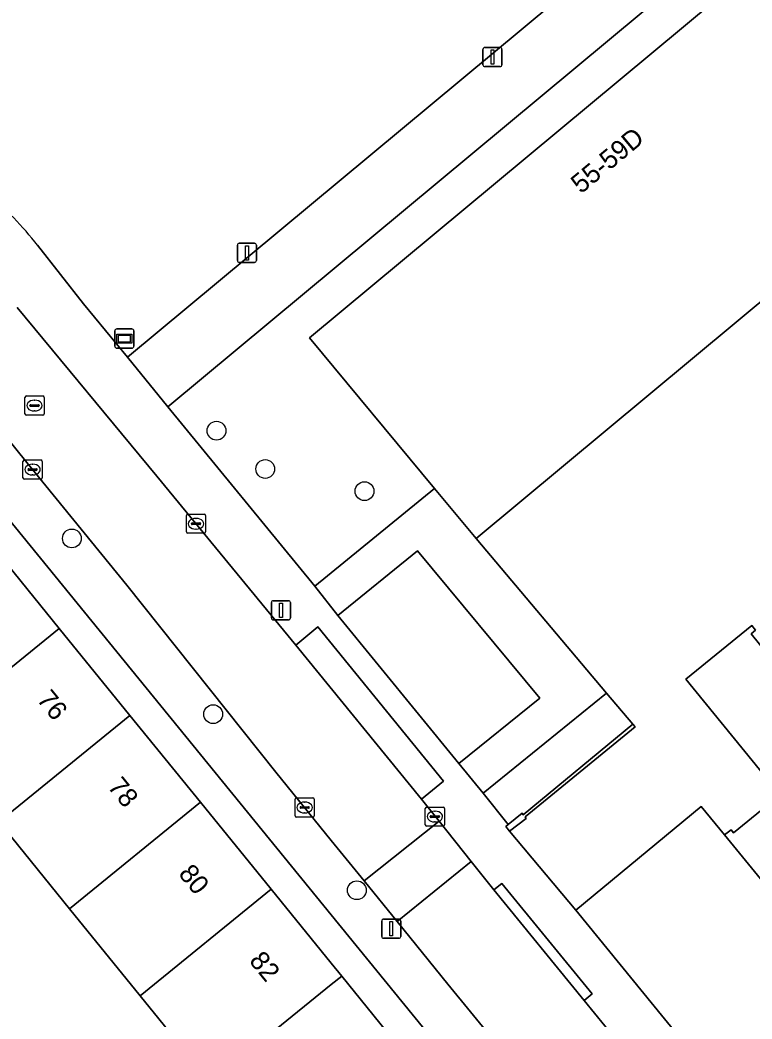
# Model space of a CAD drawing. Extents: x 162073 to 163043, y 381818 to 382561.
# Drawn here: x 162483.8 to 162521.9, y 381911.5 to 381963.6 of the extents above; entities that cross this region are included whole.
import ezdxf

# ---------------------------------------------------------------- set-up
doc = ezdxf.new("R2010")
doc.units = 0
for name, color, linetype in [('IMGEO_Boom', 7, 'Continuous'), ('IMGEO_Erf', 7, 'Continuous'), ('IMGEO_Groenvoorziening', 7, 'Continuous'), ('IMGEO_Kolk', 7, 'Continuous'), ('IMGEO_Lichtmast', 7, 'Continuous'), ('IMGEO_Muur', 7, 'Continuous'), ('IMGEO_Pand', 7, 'Continuous'), ('IMGEO_Pand_nummerreeks', 7, 'Continuous'), ('IMGEO_Parkeervlak_open', 7, 'Continuous'), ('IMGEO_Plaatsnaambord', 7, 'Continuous'), ('IMGEO_Rijbaan_lokaal_open', 7, 'Continuous'), ('IMGEO_Rioolput', 7, 'Continuous'), ('IMGEO_Voetpad_open', 7, 'Continuous')]:
    doc.layers.add(name, color=color, linetype=linetype)

msp = doc.modelspace()

# ---------------------------------------------------------------- linework, layer by layer
at = {"layer": 'IMGEO_Boom'}
for centre in [(162494.02, 381942.162), (162496.56, 381940.166), (162501.732, 381939.011), (162486.484, 381936.547), (162493.848, 381927.391), (162501.333, 381918.213)]:
    msp.add_circle(centre, 0.489, dxfattribs=at)
at = {"layer": 'IMGEO_Erf'}
for points in [[(162484.699, 381951.824), (162487.098, 381948.764), (162489.378, 381945.994), (162527.417, 381977.65)], [(162472.261, 381949.557), (162460.043, 381959.824), (162459.016, 381958.698), (162463.63, 381954.859), (162468.132, 381951.115), (162472.75, 381947.274), (162475.216, 381945.222), (162475.088, 381945.068), (162478.463, 381940.914), (162482.143, 381936.385), (162485.824, 381931.855), (162489.503, 381927.327), (162493.184, 381922.797), (162496.864, 381918.268), (162500, 381914.408), (162500.545, 381913.738), (162504.224, 381909.209)], [(162534.655, 381959.09), (162507.558, 381936.537), (162514.34, 381928.488), (162515.721, 381926.862), (162515.832, 381926.732), (162510.103, 381922.04), (162510.164, 381921.961), (162509.295, 381921.293), (162512.749, 381917.178), (162519.284, 381922.585), (162520.5, 381921.098), (162520.833, 381921.369), (162520.965, 381921.205), (162523.392, 381923.18), (162518.484, 381929.214), (162521.92, 381932.008), (162522.115, 381931.767), (162521.874, 381931.571), (162523.331, 381929.779)], [(162524.728, 381886.592), (162523.779, 381887.754), (162520.879, 381891.323), (162500, 381916.926), (162479.554, 381941.998), (162475.997, 381945.948)], [(162493.715, 381908.189), (162490.035, 381912.718), (162486.355, 381917.247), (162482.674, 381921.777)]]:
    msp.add_lwpolyline(points, dxfattribs=at)
msp.add_arc((162469.684, 381939.961), 19.136, 38.3099, 49.6551, dxfattribs=at)
at = {"layer": 'IMGEO_Groenvoorziening'}
for points in [[(162528.039, 381971.287), (162526.778, 381972.779), (162491.482, 381943.405), (162499.145, 381934.054), (162505.384, 381939.152), (162498.859, 381947.001)], [(162509.219, 381921.638), (162509.944, 381922.228), (162510.007, 381922.15), (162515.721, 381926.862), (162514.34, 381928.488), (162507.92, 381923.28)]]:
    msp.add_lwpolyline(points, close=True, dxfattribs=at)
at = {"layer": 'IMGEO_Kolk'}
for p, q in [((162483.935, 381939.711), (162483.935, 381940.563)), ((162484.01, 381940.637), (162484.862, 381940.637)), ((162484.194, 381940.131), (162484.194, 381940.143)), ((162484.237, 381940.18), (162484.635, 381940.18)), ((162484.423, 381940.417), (162484.448, 381940.417)), ((162484.678, 381940.143), (162484.678, 381940.131)), ((162484.936, 381940.563), (162484.936, 381939.711)), ((162484.862, 381939.637), (162484.01, 381939.637)), ((162484.632, 381940.094), (162484.234, 381940.094)), ((162484.446, 381939.857), (162484.421, 381939.857)), ((162492.452, 381936.888), (162492.452, 381937.74)), ((162492.527, 381937.814), (162493.379, 381937.814)), ((162492.94, 381937.594), (162492.965, 381937.594)), ((162493.453, 381937.74), (162493.453, 381936.888)), ((162492.711, 381937.308), (162492.711, 381937.32)), ((162493.149, 381937.271), (162492.751, 381937.271)), ((162492.754, 381937.357), (162493.152, 381937.357)), ((162492.963, 381937.034), (162492.938, 381937.034)), ((162493.195, 381937.32), (162493.195, 381937.308)), ((162493.379, 381936.814), (162492.527, 381936.814)), ((162498.189, 381923.026), (162499.041, 381923.026)), ((162498.114, 381922.1), (162498.114, 381922.952)), ((162498.373, 381922.52), (162498.373, 381922.532)), ((162498.811, 381922.483), (162498.413, 381922.483)), ((162498.416, 381922.569), (162498.814, 381922.569)), ((162498.602, 381922.806), (162498.627, 381922.806)), ((162498.857, 381922.532), (162498.857, 381922.52)), ((162499.115, 381922.952), (162499.115, 381922.1)), ((162504.899, 381921.625), (162504.899, 381922.477)), ((162504.974, 381922.551), (162505.826, 381922.551)), ((162505.9, 381922.477), (162505.9, 381921.625)), ((162499.041, 381922.026), (162498.189, 381922.026)), ((162498.625, 381922.246), (162498.6, 381922.246)), ((162505.158, 381922.045), (162505.158, 381922.057)), ((162505.596, 381922.008), (162505.198, 381922.008)), ((162505.201, 381922.094), (162505.599, 381922.094)), ((162505.387, 381922.331), (162505.412, 381922.331)), ((162505.642, 381922.057), (162505.642, 381922.045)), ((162505.826, 381921.551), (162504.974, 381921.551)), ((162505.41, 381921.771), (162505.385, 381921.771))]:
    msp.add_line(p, q, dxfattribs=at)
for points in [[(162483.935, 381939.711), (162483.935, 381940.563)], [(162484.01, 381940.637), (162484.862, 381940.637)], [(162484.936, 381940.563), (162484.936, 381939.711)], [(162484.862, 381939.637), (162484.01, 381939.637)], [(162492.452, 381936.888), (162492.452, 381937.74)], [(162492.527, 381937.814), (162493.379, 381937.814)], [(162493.453, 381937.74), (162493.453, 381936.888)], [(162493.379, 381936.814), (162492.527, 381936.814)], [(162498.189, 381923.026), (162499.041, 381923.026)], [(162498.114, 381922.1), (162498.114, 381922.952)], [(162499.115, 381922.952), (162499.115, 381922.1)], [(162504.899, 381921.625), (162504.899, 381922.477)], [(162504.974, 381922.551), (162505.826, 381922.551)], [(162505.9, 381922.477), (162505.9, 381921.625)], [(162499.041, 381922.026), (162498.189, 381922.026)], [(162505.826, 381921.551), (162504.974, 381921.551)]]:
    msp.add_lwpolyline(points, dxfattribs=at)
for centre, radius, start, end in [((162484.012, 381940.561), 0.0765, 91.552, 178.448), ((162484.012, 381940.561), 0.0765, 91.552, 178.448), ((162484.234, 381940.14), 0.0403, 85.8775, 175.7526), ((162484.639, 381940.142), 0.0386, 1.7309, 96.639), ((162484.86, 381940.561), 0.0765, 1.552, 88.448), ((162484.86, 381940.561), 0.0765, 1.552, 88.448), ((162484.012, 381939.713), 0.0765, 181.552, 268.448), ((162484.012, 381939.713), 0.0765, 181.552, 268.448), ((162484.231, 381940.13), 0.0366, 178.938, 274.7102), ((162484.635, 381940.137), 0.043, 264.8664, 352.4533), ((162484.86, 381939.713), 0.0765, 271.552, 358.448), ((162484.86, 381939.713), 0.0765, 271.552, 358.448), ((162492.529, 381937.738), 0.0765, 91.552, 178.448), ((162492.529, 381937.738), 0.0765, 91.552, 178.448), ((162493.377, 381937.738), 0.0765, 1.552, 88.448), ((162493.377, 381937.738), 0.0765, 1.552, 88.448), ((162492.751, 381937.317), 0.0403, 85.8775, 175.7526), ((162492.748, 381937.307), 0.0366, 178.938, 274.7102), ((162493.152, 381937.314), 0.043, 264.8664, 352.4533), ((162493.156, 381937.319), 0.0386, 1.7309, 96.639), ((162492.529, 381936.89), 0.0765, 181.552, 268.448), ((162492.529, 381936.89), 0.0765, 181.552, 268.448), ((162493.377, 381936.89), 0.0765, 271.552, 358.448), ((162493.377, 381936.89), 0.0765, 271.552, 358.448), ((162498.191, 381922.95), 0.0765, 91.552, 178.448), ((162498.191, 381922.95), 0.0765, 91.552, 178.448), ((162499.039, 381922.95), 0.0765, 1.552, 88.448), ((162499.039, 381922.95), 0.0765, 1.552, 88.448), ((162498.413, 381922.529), 0.0403, 85.8775, 175.7526), ((162498.41, 381922.519), 0.0366, 178.938, 274.7102), ((162498.814, 381922.526), 0.043, 264.8664, 352.4533), ((162498.818, 381922.531), 0.0386, 1.7309, 96.639), ((162504.976, 381922.475), 0.0765, 91.552, 178.448), ((162504.976, 381922.475), 0.0765, 91.552, 178.448), ((162505.824, 381922.475), 0.0765, 1.552, 88.448), ((162505.824, 381922.475), 0.0765, 1.552, 88.448), ((162498.191, 381922.102), 0.0765, 181.552, 268.448), ((162498.191, 381922.102), 0.0765, 181.552, 268.448), ((162499.039, 381922.102), 0.0765, 271.552, 358.448), ((162499.039, 381922.102), 0.0765, 271.552, 358.448), ((162505.198, 381922.054), 0.0403, 85.8775, 175.7526), ((162505.195, 381922.044), 0.0366, 178.938, 274.7102), ((162505.599, 381922.051), 0.043, 264.8664, 352.4533), ((162505.603, 381922.056), 0.0386, 1.7309, 96.639), ((162504.976, 381921.627), 0.0765, 181.552, 268.448), ((162504.976, 381921.627), 0.0765, 181.552, 268.448), ((162505.824, 381921.627), 0.0765, 271.552, 358.448), ((162505.824, 381921.627), 0.0765, 271.552, 358.448)]:
    msp.add_arc(centre, radius, start, end, dxfattribs=at)
for centre, major_axis, ratio, start_param, end_param in [((162484.422, 381940.137), (-0.387, 0.002), 0.722429, 4.712389, 7.853982), ((162484.447, 381940.137), (-0.39, 0.002), 0.717154, 1.570796, 4.712389), ((162492.939, 381937.314), (-0.387, 0.002), 0.722429, 4.712389, 7.853982), ((162492.964, 381937.314), (-0.39, 0.002), 0.717154, 1.570796, 4.712389), ((162498.601, 381922.526), (-0.387, 0.002), 0.722429, 4.712389, 7.853982), ((162498.626, 381922.526), (-0.39, 0.002), 0.717154, 1.570796, 4.712389), ((162505.386, 381922.051), (-0.387, 0.002), 0.722429, 4.712389, 7.853982), ((162505.411, 381922.051), (-0.39, 0.002), 0.717154, 1.570796, 4.712389)]:
    msp.add_ellipse(centre, major_axis=major_axis, ratio=ratio, start_param=start_param, end_param=end_param, dxfattribs=at)
at = {"layer": 'IMGEO_Lichtmast'}
for p, q in [((162507.907, 381961.232), (162507.907, 381962.032)), ((162507.907, 381962.032), (162507.907, 381961.232)), ((162508.007, 381962.132), (162508.797, 381962.132)), ((162508.797, 381962.132), (162508.007, 381962.132)), ((162508.897, 381962.032), (162508.897, 381961.232)), ((162508.897, 381961.232), (162508.897, 381962.032)), ((162508.797, 381961.132), (162508.007, 381961.132)), ((162508.007, 381961.132), (162508.797, 381961.132)), ((162495.11, 381951.028), (162495.11, 381951.828)), ((162495.11, 381951.828), (162495.11, 381951.028)), ((162495.21, 381951.928), (162496, 381951.928)), ((162496, 381951.928), (162495.21, 381951.928)), ((162496.1, 381951.828), (162496.1, 381951.028)), ((162496.1, 381951.028), (162496.1, 381951.828)), ((162496, 381950.928), (162495.21, 381950.928)), ((162495.21, 381950.928), (162496, 381950.928)), ((162496.881, 381932.403), (162496.881, 381933.203)), ((162496.881, 381933.203), (162496.881, 381932.403)), ((162496.981, 381933.303), (162497.771, 381933.303)), ((162497.771, 381933.303), (162496.981, 381933.303)), ((162497.871, 381933.203), (162497.871, 381932.403)), ((162497.871, 381932.403), (162497.871, 381933.203)), ((162497.771, 381932.303), (162496.981, 381932.303)), ((162496.981, 381932.303), (162497.771, 381932.303)), ((162502.628, 381915.809), (162502.628, 381916.609)), ((162502.628, 381916.609), (162502.628, 381915.809)), ((162502.728, 381916.709), (162503.518, 381916.709)), ((162503.518, 381916.709), (162502.728, 381916.709)), ((162503.618, 381916.609), (162503.618, 381915.809)), ((162503.618, 381915.809), (162503.618, 381916.609)), ((162503.518, 381915.709), (162502.728, 381915.709)), ((162502.728, 381915.709), (162503.518, 381915.709))]:
    msp.add_line(p, q, dxfattribs=at)
for points in [[(162508.327, 381962.007), (162508.477, 381962.007), (162508.477, 381961.257), (162508.327, 381961.257), (162508.327, 381962.007)], [(162495.53, 381951.803), (162495.68, 381951.803), (162495.68, 381951.053), (162495.53, 381951.053), (162495.53, 381951.803)], [(162497.301, 381933.178), (162497.451, 381933.178), (162497.451, 381932.428), (162497.301, 381932.428), (162497.301, 381933.178)], [(162503.048, 381916.584), (162503.198, 381916.584), (162503.198, 381915.834), (162503.048, 381915.834), (162503.048, 381916.584)]]:
    msp.add_lwpolyline(points, dxfattribs=at)
for centre, start, end in [((162508.007, 381962.032), 90, 180), ((162508.007, 381962.032), 90, 180), ((162508.797, 381962.032), 0, 90), ((162508.797, 381962.032), 360, 90), ((162508.007, 381961.232), 180, 270), ((162508.007, 381961.232), 180, 270), ((162508.797, 381961.232), 270, 0), ((162508.797, 381961.232), 270, 0), ((162495.21, 381951.828), 90, 180), ((162495.21, 381951.828), 90, 180), ((162496, 381951.828), 0, 90), ((162496, 381951.828), 360, 90), ((162495.21, 381951.028), 180, 270), ((162495.21, 381951.028), 180, 270), ((162496, 381951.028), 270, 0), ((162496, 381951.028), 270, 0), ((162496.981, 381933.203), 90, 180), ((162496.981, 381933.203), 90, 180), ((162497.771, 381933.203), 0, 90), ((162497.771, 381933.203), 360, 90), ((162496.981, 381932.403), 180, 270), ((162496.981, 381932.403), 180, 270), ((162497.771, 381932.403), 270, 0), ((162497.771, 381932.403), 270, 0), ((162502.728, 381916.609), 90, 180), ((162502.728, 381916.609), 90, 180), ((162503.518, 381916.609), 0, 90), ((162503.518, 381916.609), 360, 90), ((162502.728, 381915.809), 180, 270), ((162502.728, 381915.809), 180, 270), ((162503.518, 381915.809), 270, 0), ((162503.518, 381915.809), 270, 0)]:
    msp.add_arc(centre, 0.1, start, end, dxfattribs=at)
at = {"layer": 'IMGEO_Muur'}
for points in [[(162507.558, 381936.537), (162514.34, 381928.488)], [(162514.34, 381928.488), (162515.721, 381926.862)]]:
    msp.add_lwpolyline(points, dxfattribs=at)
msp.add_lwpolyline([(162509.093, 381921.535), (162509.295, 381921.293), (162510.164, 381921.961), (162510.103, 381922.04), (162515.832, 381926.732), (162515.721, 381926.862), (162510.007, 381922.15), (162509.944, 381922.228), (162509.219, 381921.638)], close=True, dxfattribs=at)
at = {"layer": 'IMGEO_Pand'}
for points in [[(162542.837, 381949.03), (162548.165, 381953.339), (162540.919, 381962.03), (162540.007, 381963.125), (162538.067, 381965.451), (162537.565, 381966.054), (162537.29, 381965.824), (162534.514, 381963.506), (162528.039, 381971.287), (162498.859, 381947.001), (162505.384, 381939.152), (162507.558, 381936.537), (162534.655, 381959.09), (162538.114, 381954.837)], [(162485.824, 381931.855), (162482.143, 381936.385), (162475.314, 381930.836), (162478.994, 381926.306)], [(162485.824, 381931.855), (162478.994, 381926.306), (162482.674, 381921.777), (162489.503, 381927.327)], [(162486.355, 381917.247), (162493.184, 381922.797), (162489.503, 381927.327), (162482.674, 381921.777)], [(162486.355, 381917.247), (162490.035, 381912.718), (162496.864, 381918.268), (162493.184, 381922.797)], [(162500.545, 381913.738), (162500, 381914.408), (162496.864, 381918.268), (162490.035, 381912.718), (162493.715, 381908.189), (162500, 381913.295)], [(162504.224, 381909.209), (162500.545, 381913.738), (162500, 381913.295), (162493.715, 381908.189), (162490.748, 381905.778), (162494.427, 381901.251), (162494.568, 381901.366), (162497.394, 381903.661), (162500, 381905.778)]]:
    msp.add_lwpolyline(points, close=True, dxfattribs=at)
msp.add_lwpolyline([(162523.331, 381929.779), (162521.874, 381931.571), (162522.115, 381931.767), (162521.92, 381932.008), (162518.484, 381929.214), (162523.392, 381923.18), (162520.965, 381921.205), (162520.833, 381921.369), (162520.5, 381921.098), (162537.847, 381899.893)], dxfattribs=at)
at = {"layer": 'IMGEO_Parkeervlak_open'}
for points in [[(162506.656, 381924.819), (162510.875, 381928.232), (162504.486, 381935.898), (162500.349, 381932.535)], [(162520.5, 381921.098), (162519.284, 381922.585), (162512.749, 381917.178), (162536.387, 381888.203), (162539.376, 381884.54), (162540.112, 381883.637), (162541.422, 381884.794), (162541.931, 381885.211), (162541.818, 381885.349), (162548.846, 381891.098), (162549.882, 381889.832), (162576.654, 381911.34), (162574.906, 381913.476), (162548.915, 381892.214), (162544.533, 381897.571), (162540.51, 381894.28), (162536.692, 381898.947), (162537.847, 381899.893)]]:
    msp.add_lwpolyline(points, close=True, dxfattribs=at)
at = {"layer": 'IMGEO_Plaatsnaambord'}
for p, q in [((162488.823, 381947.463), (162489.613, 381947.463)), ((162489.613, 381947.463), (162488.823, 381947.463)), ((162488.723, 381946.563), (162488.723, 381947.363)), ((162488.723, 381947.363), (162488.723, 381946.563)), ((162489.713, 381947.363), (162489.713, 381946.563)), ((162489.713, 381946.563), (162489.713, 381947.363)), ((162489.613, 381946.463), (162488.823, 381946.463)), ((162488.823, 381946.463), (162489.613, 381946.463))]:
    msp.add_line(p, q, dxfattribs=at)
for points in [[(162488.824, 381947.195), (162489.612, 381947.195), (162489.612, 381946.731), (162488.824, 381946.731), (162488.824, 381947.195)], [(162488.889, 381947.13), (162488.889, 381946.796), (162489.547, 381946.796), (162489.547, 381947.13), (162488.889, 381947.13)]]:
    msp.add_lwpolyline(points, dxfattribs=at)
for centre, start, end in [((162488.823, 381947.363), 90, 180), ((162488.823, 381947.363), 90, 180), ((162489.613, 381947.363), 0, 90), ((162489.613, 381947.363), 360, 90), ((162488.823, 381946.563), 180, 270), ((162488.823, 381946.563), 180, 270), ((162489.613, 381946.563), 270, 0), ((162489.613, 381946.563), 270, 0)]:
    msp.add_arc(centre, 0.1, start, end, dxfattribs=at)
at = {"layer": 'IMGEO_Rijbaan_lokaal_open'}
msp.add_lwpolyline([(162482.13, 381942.984), (162484.214, 381940.41), (162489.346, 381934.115), (162497.104, 381924.368), (162500, 381920.802), (162501.711, 381918.696), (162505.623, 381921.819), (162504.696, 381922.955), (162498.159, 381930.991), (162490.911, 381939.795), (162483.625, 381948.585)], dxfattribs=at)
for points in [[(162507.291, 381919.708), (162505.623, 381921.819), (162501.711, 381918.696), (162503.432, 381916.577)], [(162503.432, 381916.577), (162506.083, 381913.313), (162516.305, 381900.831), (162520.92, 381895.221), (162526.59, 381888.392), (162527.505, 381887.289), (162528.94, 381885.529), (162533.859, 381879.496), (162536.776, 381875.893), (162540.607, 381878.995), (162537.389, 381882.905), (162534.39, 381886.566), (162529.722, 381892.262), (162519.563, 381904.75), (162514.252, 381911.144), (162513.176, 381912.467), (162508.478, 381918.241), (162507.291, 381919.708)]]:
    msp.add_lwpolyline(points, close=True, dxfattribs=at)
at = {"layer": 'IMGEO_Rioolput'}
for p, q in [((162484.037, 381943.044), (162484.037, 381943.896)), ((162484.112, 381943.97), (162484.964, 381943.97)), ((162485.038, 381943.896), (162485.038, 381943.044)), ((162484.296, 381943.464), (162484.296, 381943.476)), ((162484.734, 381943.427), (162484.336, 381943.427)), ((162484.339, 381943.513), (162484.737, 381943.513)), ((162484.525, 381943.75), (162484.55, 381943.75)), ((162484.78, 381943.476), (162484.78, 381943.464)), ((162484.964, 381942.97), (162484.112, 381942.97)), ((162484.548, 381943.19), (162484.523, 381943.19))]:
    msp.add_line(p, q, dxfattribs=at)
for points in [[(162484.037, 381943.044), (162484.037, 381943.896)], [(162484.112, 381943.97), (162484.964, 381943.97)], [(162485.038, 381943.896), (162485.038, 381943.044)], [(162484.964, 381942.97), (162484.112, 381942.97)]]:
    msp.add_lwpolyline(points, dxfattribs=at)
for centre, radius, start, end in [((162484.114, 381943.894), 0.0765, 91.552, 178.448), ((162484.114, 381943.894), 0.0765, 91.552, 178.448), ((162484.962, 381943.894), 0.0765, 1.552, 88.448), ((162484.962, 381943.894), 0.0765, 1.552, 88.448), ((162484.336, 381943.473), 0.0403, 85.8775, 175.7526), ((162484.333, 381943.463), 0.0366, 178.938, 274.7102), ((162484.737, 381943.47), 0.043, 264.8664, 352.4533), ((162484.741, 381943.475), 0.0386, 1.7309, 96.639), ((162484.114, 381943.046), 0.0765, 181.552, 268.448), ((162484.114, 381943.046), 0.0765, 181.552, 268.448), ((162484.962, 381943.046), 0.0765, 271.552, 358.448), ((162484.962, 381943.046), 0.0765, 271.552, 358.448)]:
    msp.add_arc(centre, radius, start, end, dxfattribs=at)
for centre, major_axis, ratio, start_param, end_param in [((162484.524, 381943.47), (-0.387, 0.002), 0.722429, 4.712389, 7.853982), ((162484.549, 381943.47), (-0.39, 0.002), 0.717154, 1.570796, 4.712389)]:
    msp.add_ellipse(centre, major_axis=major_axis, ratio=ratio, start_param=start_param, end_param=end_param, dxfattribs=at)
at = {"layer": 'IMGEO_Voetpad_open'}
for points in [[(162537.29, 381965.824), (162531.773, 381972.431), (162530.876, 381973.506), (162528.308, 381976.582), (162527.417, 381977.65), (162489.378, 381945.994), (162491.482, 381943.405), (162526.778, 381972.779), (162528.039, 381971.287), (162534.514, 381963.506)], [(162500.349, 381932.535), (162504.486, 381935.898), (162510.875, 381928.232), (162506.656, 381924.819), (162507.92, 381923.28), (162514.34, 381928.488), (162507.558, 381936.537), (162505.384, 381939.152), (162499.145, 381934.054)], [(162498.159, 381930.991), (162504.696, 381922.955), (162505.851, 381923.894), (162499.303, 381931.936)], [(162508.478, 381918.241), (162513.176, 381912.467), (162513.594, 381912.808), (162508.885, 381918.573)]]:
    msp.add_lwpolyline(points, close=True, dxfattribs=at)
for points in [[(162536.387, 381888.203), (162512.749, 381917.178), (162509.295, 381921.293), (162509.093, 381921.535), (162509.219, 381921.638), (162507.92, 381923.28), (162506.656, 381924.819), (162500.349, 381932.535), (162499.145, 381934.054), (162491.482, 381943.405), (162489.378, 381945.994), (162487.098, 381948.764), (162484.699, 381951.824)], [(162483.625, 381948.585), (162490.911, 381939.795), (162498.159, 381930.991), (162499.303, 381931.936), (162505.851, 381923.894), (162504.696, 381922.955), (162505.623, 381921.819), (162507.291, 381919.708), (162508.478, 381918.241), (162508.885, 381918.573), (162513.594, 381912.808), (162513.176, 381912.467), (162514.252, 381911.144), (162519.563, 381904.75), (162529.722, 381892.262)], [(162475.997, 381945.948), (162479.554, 381941.998), (162500, 381916.926), (162520.879, 381891.323), (162523.779, 381887.754)], [(162484.214, 381940.41), (162482.13, 381942.984)], [(162526.59, 381888.392), (162520.92, 381895.221), (162516.305, 381900.831), (162506.083, 381913.313), (162503.432, 381916.577), (162501.711, 381918.696), (162500, 381920.802), (162497.104, 381924.368), (162489.346, 381934.115), (162484.214, 381940.41)]]:
    msp.add_lwpolyline(points, dxfattribs=at)
msp.add_arc((162469.684, 381939.961), 19.136, 38.3099, 49.6551, dxfattribs=at)

# ---------------------------------------------------------------- texts
at = {"layer": 'IMGEO_Pand_nummerreeks'}
for s, rotation, p in [('55-59D', 39.6843, (162513.012, 381954.475)), ('76', 309.0942, (162484.618, 381928.137)), ('78', 309.0942, (162488.309, 381923.595)), ('80', 309.0942, (162491.998, 381919.055)), ('82', 309.0942, (162495.683, 381914.519))]:
    msp.add_text(s, height=1, rotation=rotation, dxfattribs=at).set_placement(p)

doc.saveas('drawing.dxf')
